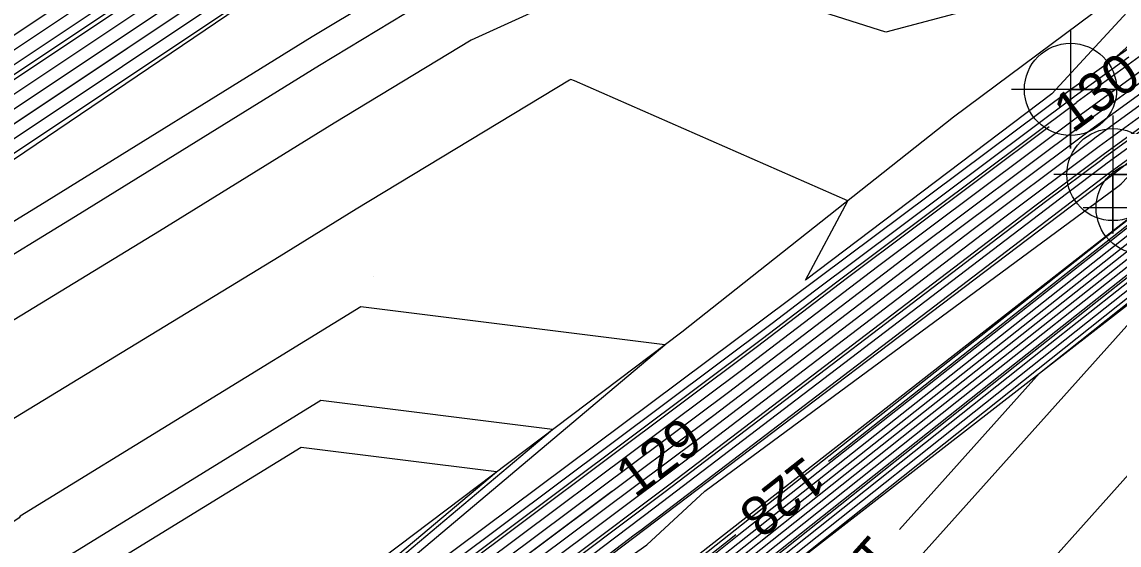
# Model space of a CAD drawing. Extents: x 2354170 to 2357230, y 866100 to 868290.
# Drawn here: x 2355862.1 to 2355917.9, y 866746.4 to 866773 of the extents above; entities that cross this region are included whole.
import ezdxf

# ---------------------------------------------------------------- set-up
doc = ezdxf.new("R2010")
doc.units = 0
for name, color, linetype in [('Default', 7, 'Continuous'), ('DTM Contours Major', 7, 'Continuous'), ('DTM Contours Minor', 7, 'Continuous'), ('DTM Contours Minor Text', 7, 'Continuous'), ('Exist DTM Breakline', 7, 'Continuous'), ('Exist DTM Breakline Cogo Point CELL', 7, 'Continuous'), ('Exist DTM QL2 LIDAR Elevation Point', 7, 'Continuous'), ('Exist DTM Ridgeline', 7, 'Continuous'), ('Exist DTM Ridgeline Cogo Point CELL', 7, 'Continuous'), ('PH Exist DTM Breakline', 7, 'Continuous')]:
    doc.layers.add(name, color=color, linetype=linetype)

msp = doc.modelspace()

# ---------------------------------------------------------------- linework, layer by layer
at = {"layer": 'Default'}
for points in [[(2355956.299, 866822.242), (2355948.968, 866814.751), (2355940.505, 866811.604), (2355938.495, 866811.035), (2355930.227, 866805.149), (2355913.96, 866802.942), (2355909.022, 866799.45), (2355908.756, 866799.275), (2355908.372, 866799.011), (2355892.106, 866787.175), (2355891.87, 866787.002), (2355875.717, 866776.341), (2355875.03, 866775.936), (2355859.419, 866765.504), (2355858.526, 866764.931), (2355845.169, 866755.218), (2355842.867, 866753.448), (2355827.792, 866742.709)], [(2355958.634, 866820.826), (2355949.635, 866811.631), (2355945.271, 866810.008), (2355940.453, 866807.804), (2355930.015, 866799.992), (2355929.982, 866799.964), (2355929.879, 866799.905), (2355912.21, 866796.355), (2355906.982, 866794.732), (2355894.935, 866784.486), (2355891.736, 866783.785), (2355879.731, 866778.286), (2355875.949, 866775.79), (2355875.83, 866775.72), (2355859.389, 866764.733), (2355859.134, 866764.57), (2355844.826, 866754.165), (2355843.485, 866753.134), (2355827.687, 866741.88)], [(2355926.831, 866817.061), (2355909.264, 866804.64), (2355906.083, 866802.545), (2355901.491, 866799.384), (2355891.311, 866791.977), (2355885.689, 866787.851), (2355874.098, 866780.2), (2355869.428, 866777.452), (2355859.628, 866770.903), (2355854.267, 866767.462), (2355847.568, 866762.59), (2355838.541, 866755.65), (2355828.527, 866748.517)], [(2355946.036, 866817.029), (2355941.763, 866815.44), (2355934.921, 866813.502), (2355930.474, 866810.336), (2355921.725, 866809.149), (2355909.057, 866800.192), (2355908.374, 866799.742), (2355907.389, 866799.064), (2355891.992, 866787.861), (2355890.987, 866787.123), (2355875.486, 866776.892), (2355874.23, 866776.153), (2355860.765, 866767.155)], [(2355930.082, 866816.492), (2355909.126, 866801.674), (2355907.61, 866800.676), (2355905.423, 866799.171), (2355891.765, 866789.233), (2355889.221, 866787.366), (2355875.023, 866777.995), (2355872.629, 866776.586), (2355859.509, 866767.818), (2355856.701, 866766.016), (2355846.197, 866758.377), (2355841.013, 866754.392), (2355828.107, 866745.198)], [(2355928.456, 866816.777), (2355909.195, 866803.157), (2355906.847, 866801.611), (2355903.457, 866799.277), (2355891.538, 866790.605), (2355887.455, 866787.608), (2355874.561, 866779.098), (2355871.029, 866777.019), (2355859.568, 866769.361), (2355855.484, 866766.739), (2355846.882, 866760.484), (2355839.777, 866755.021), (2355828.317, 866746.858)], [(2355927.644, 866816.919), (2355909.23, 866803.898), (2355906.465, 866802.078), (2355902.474, 866799.331), (2355891.425, 866791.291), (2355886.572, 866787.729), (2355874.329, 866779.649), (2355870.228, 866777.235), (2355859.598, 866770.132), (2355854.875, 866767.1), (2355847.225, 866761.537), (2355839.159, 866755.336), (2355828.422, 866747.687)], [(2355929.49, 866815.357), (2355909.091, 866800.933), (2355907.992, 866800.209), (2355906.406, 866799.117), (2355891.879, 866788.547), (2355890.104, 866787.244), (2355875.255, 866777.444), (2355873.429, 866776.369), (2355859.479, 866767.047), (2355857.309, 866765.654), (2355845.854, 866757.324), (2355841.631, 866754.077), (2355828.002, 866744.369)], [(2355962.294, 866802.287), (2355941.16, 866787.756), (2355939.882, 866786.879), (2355937.793, 866785.442), (2355939.184, 866786.677), (2355940.065, 866787.267), (2355955.548, 866799.714), (2355956.687, 866806.693), (2355947.069, 866802.543), (2355942.064, 866800.254), (2355937.115, 866796.549), (2355930.019, 866790.203), (2355924.508, 866787.074), (2355912.354, 866774.151), (2355906.02, 866772.454), (2355895.722, 866775.748), (2355890.569, 866774.62), (2355884.951, 866772.046), (2355877.992, 866767.832), (2355869.114, 866762.338), (2355859.705, 866756.602), (2355849.18, 866751.864), (2355845.695, 866749.66), (2355831.501, 866740.465)], [(2355896.282, 866743.869), (2355905.198, 866750.958), (2355919.397, 866762.182), (2355919.63, 866762.366), (2355920.946, 866763.413), (2355939.234, 866778.456), (2355943.662, 866781.87), (2355958.988, 866794.705), (2355965.123, 866801.83), (2355965.165, 866801.879), (2355965.428, 866802.195), (2355965.079, 866802.844), (2355965.032, 866802.811), (2355964.608, 866802.489), (2355964.321, 866802.258), (2355958.209, 866797.582)], [(2355963.357, 866801.758), (2355950.975, 866792.284), (2355940.568, 866785.145), (2355928.336, 866776.724), (2355916.23, 866767.901), (2355916.161, 866767.848), (2355907.201, 866761.138), (2355898.025, 866754.133), (2355883.411, 866743.188), (2355873.954, 866735.965), (2355859.631, 866725.236), (2355852.286, 866719.975), (2355849.992, 866718.148), (2355830.55, 866702.669)], [(2355962.393, 866801.258), (2355953.548, 866794.491), (2355940.431, 866785.492), (2355925.014, 866774.878), (2355916.02, 866768.323), (2355915.969, 866768.284), (2355905.601, 866760.52), (2355898.764, 866755.301), (2355881.774, 866742.575), (2355874.695, 866737.168), (2355857.954, 866724.629), (2355852.432, 866720.673), (2355849.779, 866718.561), (2355827.309, 866700.672)], [(2355905.357, 866799.855), (2355904.44, 866799.224), (2355891.652, 866789.919), (2355888.338, 866787.487), (2355874.792, 866778.546), (2355871.829, 866776.802), (2355859.538, 866768.589), (2355856.092, 866766.377), (2355846.54, 866759.431), (2355840.395, 866754.707), (2355828.212, 866746.028), (2355824.809, 866743.96), (2355823.259, 866742.838)], [(2355854.436, 866710.08), (2355861.062, 866715.368), (2355872.536, 866724.621), (2355885.566, 866734.988), (2355896.051, 866743.278), (2355907.412, 866752.311), (2355919.573, 866761.924), (2355919.772, 866762.082), (2355921.415, 866763.387), (2355937.137, 866776.32), (2355944.251, 866781.805), (2355965.652, 866799.728)], [(2355856.751, 866710.633), (2355873.088, 866723.808), (2355892.502, 866739.253), (2355896.59, 866742.486), (2355914.053, 866756.37), (2355920.1, 866761.151), (2355920.2, 866761.229), (2355922.82, 866763.311), (2355930.848, 866769.915), (2355946.017, 866781.611), (2355957.79, 866791.47), (2355968.088, 866799.458)], [(2355864.82, 866710.057), (2355873.713, 866722.634), (2355874.146, 866723.382), (2355876.254, 866725.909), (2355894.814, 866740.675), (2355896.77, 866742.221), (2355916.267, 866757.723), (2355920.276, 866760.893), (2355920.342, 866760.945), (2355923.288, 866763.286), (2355928.751, 866767.78), (2355946.606, 866781.547), (2355955.169, 866788.718), (2355968.629, 866799.157)], [(2355873.276, 866710.029), (2355877.209, 866715.592), (2355880.886, 866721.945), (2355896.532, 866740.708), (2355897.018, 866741.654), (2355897.2, 866741.736), (2355897.463, 866741.934), (2355898.804, 866743.432), (2355918.481, 866759.076), (2355920.452, 866760.635), (2355920.485, 866760.661), (2355923.757, 866763.261), (2355926.655, 866765.645), (2355947.195, 866781.482), (2355952.548, 866785.965), (2355969.17, 866798.856)], [(2355854.982, 866710.083), (2355859.372, 866713.586), (2355872.72, 866724.35), (2355887.878, 866736.41), (2355896.231, 866743.014), (2355909.626, 866753.664), (2355919.749, 866761.666), (2355919.915, 866761.798), (2355921.883, 866763.362), (2355935.041, 866774.185), (2355944.839, 866781.74), (2355963.031, 866796.975)], [(2355953.444, 866793.936), (2355948.402, 866790.078), (2355940.705, 866784.798), (2355931.658, 866778.57), (2355916.44, 866767.479), (2355916.354, 866767.413), (2355908.8, 866761.756), (2355897.285, 866752.965), (2355885.049, 866743.801), (2355873.214, 866734.761), (2355872.981, 866734.587)], [(2355887.706, 866720.606), (2355891.678, 866725.369), (2355898.017, 866737.727), (2355900.402, 866738.798), (2355903.833, 866741.389), (2355920.615, 866760.128), (2355920.717, 866760.281), (2355921.354, 866760.954), (2355924.225, 866763.235), (2355924.559, 866763.51), (2355947.784, 866781.418), (2355949.928, 866783.213), (2355958.23, 866789.652)], [(2355912.218, 866786.342), (2355901.395, 866782.981), (2355898.963, 866780.912), (2355891.152, 866779.203), (2355879.952, 866774.072), (2355876.878, 866772.21), (2355863.033, 866763.642), (2355859.5, 866761.488), (2355850.318, 866757.354), (2355844.483, 866753.112), (2355844.103, 866752.819), (2355827.582, 866741.05), (2355827.279, 866740.866), (2355825.057, 866739.257)], [(2355940.019, 866786.532), (2355917.63, 866771.119), (2355932.543, 866784.358)], [(2355925.564, 866710.007), (2355925.649, 866715.674), (2355923.31, 866720.007), (2355922.917, 866722.942), (2355919.982, 866721.531), (2355913.833, 866723.858), (2355909.982, 866723.82), (2355902.58, 866722.606), (2355899.982, 866724.207), (2355894.005, 866724.031), (2355899.016, 866733.801), (2355903.604, 866735.86), (2355910.204, 866740.844), (2355920.365, 866752.191), (2355923.621, 866757.061), (2355925.905, 866759.473), (2355929.747, 866762.11), (2355946.791, 866777.759), (2355948.473, 866779.513), (2355954.372, 866775.411), (2355957.994, 866780.759), (2355969.983, 866784.634)], [(2355926.444, 866769.167), (2355929.334, 866771.544), (2355938.158, 866781.108), (2355939.608, 866782.637), (2355917.071, 866766.212), (2355916.931, 866766.106), (2355913.599, 866763.611), (2355895.065, 866749.461), (2355889.963, 866745.64), (2355874.689, 866733.973)], [(2355938.303, 866782.261), (2355916.861, 866766.635), (2355916.739, 866766.542), (2355911.999, 866762.992), (2355895.805, 866750.629), (2355888.325, 866745.027), (2355871.733, 866732.354), (2355864.664, 866727.059), (2355851.851, 866717.88), (2355850.629, 866716.907), (2355840.272, 866708.661)], [(2355934.981, 866780.416), (2355916.65, 866767.057), (2355916.546, 866766.977), (2355910.4, 866762.374), (2355896.545, 866751.797), (2355886.687, 866744.414), (2355872.473, 866733.557), (2355862.986, 866726.451), (2355851.996, 866718.578), (2355850.417, 866717.321), (2355837.031, 866706.664)], [(2355921.893, 866777.41), (2355914.455, 866769.318), (2355901.943, 866759.837), (2355904.086, 866763.883), (2355890.195, 866769.987), (2355890.018, 866770.044), (2355889.985, 866770.037), (2355889.95, 866770.021), (2355879.105, 866763.454), (2355875.195, 866761.034), (2355859.91, 866751.716), (2355857.183, 866750.489), (2355847.926, 866744.635), (2355841.122, 866740.227), (2355829.891, 866730.395)], [(2355851.705, 866710.07), (2355869.511, 866724.279), (2355871.616, 866725.976), (2355874.006, 866727.878), (2355895.152, 866744.599), (2355896.344, 866745.546), (2355918.693, 866763.214), (2355919.06, 866763.504), (2355919.073, 866763.514), (2355919.449, 866763.824), (2355919.789, 866764.192), (2355930.309, 866775.285), (2355917.281, 866765.79), (2355917.124, 866765.67), (2355915.199, 866764.229), (2355894.325, 866748.293), (2355891.601, 866746.252), (2355870.252, 866729.946), (2355868.019, 866728.274), (2355851.561, 866716.484), (2355851.054, 866716.08), (2355846.753, 866712.656), (2355826.978, 866698.356)], [(2355855.878, 866710.364), (2355857.682, 866711.803), (2355872.904, 866724.079), (2355890.19, 866737.831), (2355896.41, 866742.75), (2355911.84, 866755.017), (2355919.925, 866761.409), (2355920.057, 866761.513), (2355922.352, 866763.337), (2355932.944, 866772.05), (2355933.962, 866772.834)], [(2355918.369, 866771.186), (2355915.599, 866769.167), (2355915.583, 866769.155), (2355902.402, 866759.284), (2355900.244, 866757.636), (2355878.498, 866741.349)], [(2355917.881, 866764.656), (2355917.982, 866764.74), (2355921.01, 866767.932), (2355917.491, 866765.368), (2355917.316, 866765.235), (2355916.798, 866764.847), (2355893.586, 866747.125), (2355893.239, 866746.865), (2355877.807, 866735.079), (2355893.886, 866746.381), (2355896.827, 866749.117), (2355917.749, 866764.559), (2355917.881, 866764.656)], [(2355914.328, 866767.636), (2355904.002, 866759.902), (2355899.504, 866756.469), (2355880.136, 866741.962), (2355875.435, 866738.372), (2355856.276, 866724.021), (2355852.577, 866721.371), (2355849.567, 866718.975), (2355834.709, 866707.146)], [(2355843.579, 866703.069), (2355852.252, 866710.072), (2355867.821, 866722.497), (2355871.8, 866725.705), (2355876.318, 866729.3), (2355895.332, 866744.335), (2355898.557, 866746.899), (2355918.869, 866762.956), (2355919.202, 866763.219), (2355919.541, 866763.489), (2355921.81, 866765.355)], [(2355852.798, 866710.074), (2355866.131, 866720.715), (2355871.984, 866725.434), (2355878.63, 866730.722), (2355895.512, 866744.07), (2355900.771, 866748.252), (2355919.045, 866762.698)], [(2355853.344, 866710.076), (2355864.441, 866718.932), (2355872.168, 866725.163), (2355880.942, 866732.144), (2355895.691, 866743.806), (2355902.985, 866749.605), (2355919.221, 866762.44)], [(2355875.338, 866740.165), (2355894.795, 866756.554), (2355879.337, 866758.486), (2355862.036, 866747.834), (2355861.982, 866747.754), (2355850.554, 866739.957)], [(2355886.238, 866750.093), (2355876.308, 866751.334), (2355865.194, 866744.491), (2355865.057, 866744.289), (2355857.78, 866739.324), (2355854.143, 866729.244)], [(2355856.623, 866728.49), (2355862.303, 866731.065), (2355873.482, 866739.406), (2355873.74, 866739.565), (2355886.238, 866750.093)]]:
    msp.add_lwpolyline(points, dxfattribs=at)
at = {"layer": 'DTM Contours Major'}
for points in [[(2355927.728, 866777.335), (2355920.584, 866772.416), (2355915.739, 866768.886), (2355915.712, 866768.865), (2355903.468, 866759.696), (2355899.751, 866756.858), (2355879.59, 866741.758), (2355875.682, 866738.773), (2355855.717, 866723.819), (2355852.625, 866721.604), (2355849.496, 866719.113), (2355847.564, 866717.574)], [(2355844.672, 866700.668), (2355844.062, 866700.68), (2355855.71, 866710.085), (2355857.119, 866711.209), (2355872.965, 866723.989), (2355890.961, 866738.305), (2355896.47, 866742.662), (2355912.578, 866755.468), (2355919.983, 866761.323), (2355920.105, 866761.419), (2355921.723, 866762.704)], [(2355889.09, 866752.247), (2355877.318, 866753.718), (2355864.142, 866745.606), (2355864.032, 866745.444), (2355855.371, 866739.535), (2355851.04, 866727.53)], [(2355852.964, 866726.174), (2355860.754, 866729.706), (2355874.058, 866739.633), (2355874.273, 866739.765), (2355889.09, 866752.247)]]:
    msp.add_lwpolyline(points, dxfattribs=at)
at = {"layer": 'DTM Contours Minor'}
for points in [[(2355942.287, 866815.635), (2355941.763, 866815.44), (2355934.921, 866813.502), (2355930.474, 866810.336), (2355921.725, 866809.149), (2355909.057, 866800.192), (2355908.374, 866799.742), (2355907.389, 866799.064), (2355891.992, 866787.861), (2355890.987, 866787.123), (2355875.486, 866776.892), (2355874.23, 866776.153), (2355859.449, 866766.276), (2355857.917, 866765.293), (2355845.511, 866756.271), (2355842.249, 866753.763), (2355827.897, 866743.539), (2355826.044, 866742.413), (2355809.763, 866730.625), (2355806.184, 866728.075), (2355805.126, 866727.196), (2355790.209, 866716.087), (2355787.694, 866714.579), (2355776.225, 866706.635)], [(2355964.321, 866802.258), (2355948.402, 866790.078), (2355940.705, 866784.798), (2355931.658, 866778.57), (2355916.44, 866767.479), (2355916.354, 866767.413), (2355908.8, 866761.756), (2355897.285, 866752.965), (2355896.908, 866752.683)], [(2355877.471, 866728.965), (2355883.254, 866733.566), (2355895.871, 866743.542), (2355905.198, 866750.958), (2355919.397, 866762.182), (2355919.63, 866762.366), (2355920.946, 866763.413), (2355939.234, 866778.456), (2355943.662, 866781.87), (2355958.988, 866794.705), (2355965.123, 866801.83)], [(2355906.721, 866747.167), (2355913.838, 866755.113), (2355919.957, 866759.978), (2355920.57, 866760.463), (2355920.58, 866760.471), (2355924.069, 866763.244), (2355925.257, 866764.221), (2355947.588, 866781.439), (2355950.801, 866784.13), (2355969.53, 866798.656)], [(2355903.116, 866750.635), (2355918.81, 866763.042), (2355919.155, 866763.314), (2355919.385, 866763.497), (2355926.039, 866768.971), (2355932.035, 866775.469), (2355936.508, 866780.186), (2355917.141, 866766.072), (2355916.996, 866765.961), (2355914.132, 866763.817), (2355894.819, 866749.072), (2355890.509, 866745.844), (2355870.745, 866730.749), (2355866.901, 866727.869), (2355851.658, 866716.949), (2355850.912, 866716.356), (2355844.593, 866711.325), (2355826.921, 866698.546), (2355819.341, 866692.569), (2355812.335, 866686.953)], [(2355896.578, 866778.905), (2355890.958, 866777.675), (2355881.619, 866773.397), (2355877.249, 866770.751), (2355865.06, 866763.207), (2355859.568, 866759.859), (2355845.296, 866753.434), (2355844.369, 866752.761), (2355844.309, 866752.714), (2355827.547, 866740.774), (2355827.416, 866740.694), (2355819.403, 866734.893), (2355811.598, 866727.293), (2355809.712, 866725.62), (2355807.958, 866724.849), (2355802.349, 866722.436), (2355790.253, 866713.428), (2355789.755, 866713.129), (2355774.267, 866702.402)], [(2355870.951, 866776.466), (2355859.548, 866768.846), (2355855.889, 866766.498), (2355846.654, 866759.782), (2355840.189, 866754.811), (2355828.247, 866746.305), (2355824.672, 866744.132), (2355812.076, 866735.012), (2355804.479, 866729.598), (2355802.233, 866727.733), (2355790.165, 866718.747), (2355785.634, 866716.029), (2355776.676, 866709.824), (2355771.748, 866706.2), (2355767.042, 866702.724), (2355753.344, 866692.604), (2355740.716, 866684.184), (2355735.202, 866680.006), (2355734.942, 866679.81), (2355726.29, 866672.533), (2355721.189, 866668.752), (2355716.525, 866665.499), (2355708.727, 866659.677)], [(2355892.106, 866749.086), (2355885.049, 866743.801), (2355873.214, 866734.761), (2355861.309, 866725.844), (2355852.141, 866719.276), (2355850.204, 866717.734), (2355833.791, 866704.667), (2355826.638, 866699.494), (2355809.858, 866686.263), (2355805.458, 866682.736), (2355784.983, 866666.614), (2355781.937, 866664.173), (2355759.184, 866646.288), (2355758.391, 866645.653), (2355751.001, 866639.856), (2355754.214, 866643.62), (2355754.902, 866647.399), (2355742.778, 866643.468)], [(2355900.074, 866648.434), (2355910.066, 866643.434), (2355911.231, 866644.121), (2355913.543, 866645.376), (2355906.734, 866649.283), (2355887.544, 866660.095), (2355880.191, 866664.327), (2355864.568, 866673.128), (2355857.158, 866676.591), (2355838.225, 866686.981), (2355835.117, 866688.458), (2355829.169, 866691.699), (2355844.022, 866703.573), (2355852.07, 866710.072), (2355868.384, 866723.091), (2355871.738, 866725.796), (2355875.548, 866728.826), (2355895.272, 866744.423), (2355897.819, 866746.448), (2355898.409, 866746.914)]]:
    msp.add_lwpolyline(points, dxfattribs=at)
at = {"layer": 'Exist DTM Breakline'}
for points in [[(2355361.743, 866117.945), (2355394.044, 866183.657), (2355433.595, 866257.624), (2355503.452, 866369.345), (2355596.389, 866487.309), (2355657.482, 866552.264), (2355736.192, 866624.67), (2355827.155, 866697.764), (2355869.568, 866728.835), (2355917.569, 866765.212), (2355965.057, 866802.758)], [(2355912.234, 866644.832), (2355863.515, 866672.396), (2355826.485, 866691.802), (2355871.409, 866726.281), (2355919.054, 866763.515), (2355966.5, 866800.572)]]:
    msp.add_lwpolyline(points, dxfattribs=at)
at = {"layer": 'Exist DTM Breakline Cogo Point CELL'}
for points in [[(2355917.569, 866768.212), (2355917.569, 866762.212), (2355917.569, 866765.212), (2355920.569, 866765.212), (2355914.569, 866765.212)], [(2355919.054, 866766.515), (2355919.054, 866760.515), (2355919.054, 866763.515), (2355922.054, 866763.515), (2355916.054, 866763.515)]]:
    msp.add_lwpolyline(points, dxfattribs=at)
for centre in [(2355917.569, 866765.212), (2355919.054, 866763.515)]:
    msp.add_circle(centre, 2.344, dxfattribs=at)
at = {"layer": 'Exist DTM QL2 LIDAR Elevation Point'}
for p, q in [((2355889.982, 866770.008), (2355889.982, 866770.008)), ((2355879.982, 866760.008), (2355879.982, 866760.008))]:
    msp.add_line(p, q, dxfattribs=at)
at = {"layer": 'Exist DTM Ridgeline'}
for points in [[(2355359.213, 866119.331), (2355391.053, 866186.519), (2355431.025, 866258.601), (2355499.325, 866371.654), (2355593.685, 866489.44), (2355651.917, 866551.384), (2355734.914, 866627.002), (2355826.445, 866700.139), (2355852.871, 866722.788), (2355915.412, 866769.543), (2355965.686, 866805.255), (2355970.961, 866806.36)], [(2355918.011, 866647.234), (2355867.007, 866674.823), (2355832.452, 866691.572), (2355873.247, 866723.573), (2355924.286, 866763.232), (2355970.341, 866798.205), (2355971.473, 866804.443)]]:
    msp.add_lwpolyline(points, dxfattribs=at)
at = {"layer": 'Exist DTM Ridgeline Cogo Point CELL'}
msp.add_lwpolyline([(2355915.412, 866772.543), (2355915.412, 866766.543), (2355915.412, 866769.543), (2355918.412, 866769.543), (2355912.412, 866769.543)], dxfattribs=at)
msp.add_circle((2355915.412, 866769.543), 2.344, dxfattribs=at)
at = {"layer": 'PH Exist DTM Breakline'}
for points in [[(2355727.238, 866668.155), (2355738.903, 866677.519), (2355755.48, 866687.825), (2355773.901, 866701.274), (2355790.264, 866712.771), (2355807.703, 866726.718), (2355827.52, 866740.564), (2355844.348, 866752.694), (2355859.377, 866764.426), (2355875.997, 866775.675), (2355892.14, 866786.965), (2355909, 866798.977), (2355930.762, 866816.374), (2355946.032, 866828.466), (2355960.407, 866838.306)], [(2355664.438, 866581.165), (2355678.868, 866591.74), (2355697.77, 866608.515), (2355739.39, 866636.064), (2355767.327, 866656.478), (2355791.924, 866679.148), (2355807.327, 866694.134), (2355827.806, 866708.667), (2355845.365, 866721.777), (2355870.868, 866738.488), (2355895.661, 866757.209), (2355909.465, 866768.144), (2355930.044, 866783.486), (2355943.518, 866793.444)]]:
    msp.add_lwpolyline(points, dxfattribs=at)

# ---------------------------------------------------------------- texts
at = {"layer": 'Default'}
msp.add_text('130', height=2, rotation=36.3172, dxfattribs=at).set_placement((2355915.522, 866767.287))
at = {"layer": 'DTM Contours Minor Text'}
for s, rotation, p in [('129', 36.8319, (2355893.285, 866748.72)), ('128', 218.3269, (2355901.928, 866750.97)), ('131', 228.1543, (2355905.246, 866747.018))]:
    msp.add_text(s, height=2, rotation=rotation, dxfattribs=at).set_placement(p)

doc.saveas('drawing.dxf')
